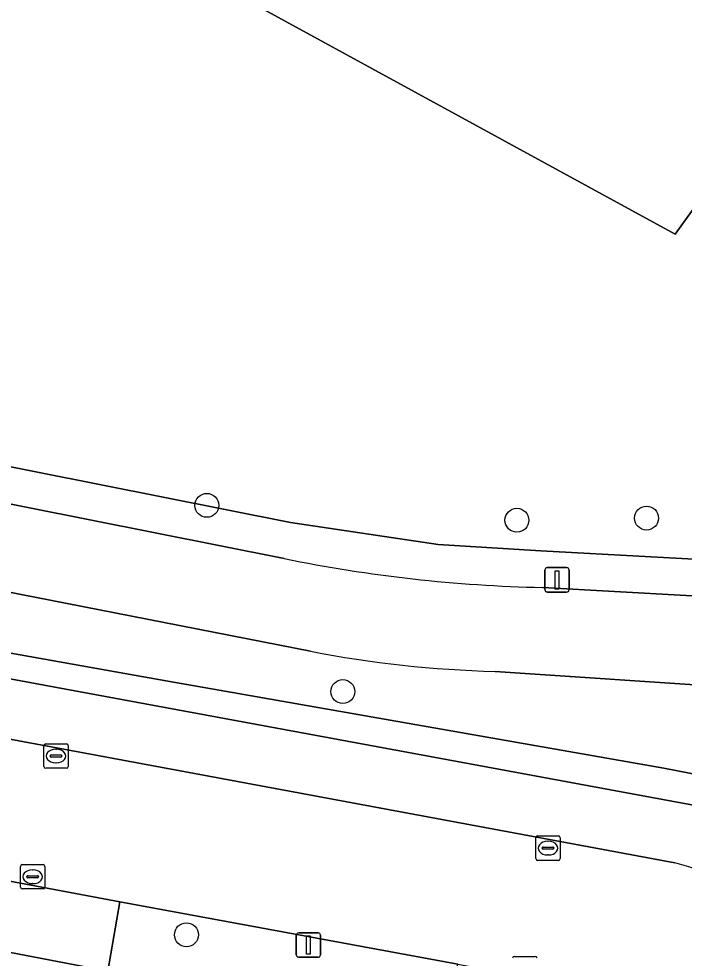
# Model space of a CAD drawing. Extents: x 157320 to 158835, y 386650 to 388491.
# Drawn here: x 158025.66 to 158052.89, y 387379.23 to 387417.68 of the extents above; entities that cross this region are included whole.
import ezdxf

# ---------------------------------------------------------------- set-up
doc = ezdxf.new("R2010")
doc.units = 0
for name, color, linetype in [('IMGEO_Berm_groen', 7, 'Continuous'), ('IMGEO_Boom', 7, 'Continuous'), ('IMGEO_Erf', 7, 'Continuous'), ('IMGEO_Fietspad_gesloten', 7, 'Continuous'), ('IMGEO_Greppel_droge_sloot', 7, 'Continuous'), ('IMGEO_Groenvoorziening', 7, 'Continuous'), ('IMGEO_Kolk', 7, 'Continuous'), ('IMGEO_Lichtmast', 7, 'Continuous'), ('IMGEO_Loofbos', 7, 'Continuous'), ('IMGEO_Rijbaan_lokaal_gesloten', 7, 'Continuous'), ('IMGEO_Voetpad_open', 7, 'Continuous')]:
    doc.layers.add(name, color=color, linetype=linetype)

msp = doc.modelspace()

# ---------------------------------------------------------------- linework, layer by layer
at = {"layer": 'IMGEO_Berm_groen'}
for points in [[(158037.604, 387391.792), (158001.719, 387398.827)], [(158003.769, 387395.582), (158005.043, 387395.329), (158031.758, 387390.566), (158052.064, 387387.005), (158057.936, 387385.86)], [(158026.697, 387390.403), (158005.877, 387394.267), (158003.506, 387394.667)], [(158001.619, 387392.579), (158002.008, 387392.519), (158004.587, 387392.04), (158052.516, 387383.133)], [(158054.968, 387390.308), (158045.153, 387390.965)], [(158057.749, 387384.712), (158055.262, 387385.12), (158026.697, 387390.403)]]:
    msp.add_lwpolyline(points, dxfattribs=at)
for centre, radius, start, end in [((158046.387, 387437.096), 46.147, 259.0284, 268.4679), ((158050.523, 387375.336), 8.048, 42.1638, 75.6587)]:
    msp.add_arc(centre, radius, start, end, dxfattribs=at)
at = {"layer": 'IMGEO_Boom'}
for centre in [(158033.355, 387397.764), (158046.048, 387397.155), (158051.354, 387397.244), (158038.921, 387390.14), (158032.52, 387380.186)]:
    msp.add_circle(centre, 0.489, dxfattribs=at)
at = {"layer": 'IMGEO_Erf'}
for points in [[(158025.913, 387423.407), (158052.521, 387408.871), (158053.197, 387409.793), (158063.079, 387423.267)], [(158045.063, 387348.68), (158046.229, 387354.685), (158049.893, 387374.869), (158045.089, 387375.758), (158043.091, 387376.123), (158029.296, 387378.699), (158021.543, 387380.184), (158020.922, 387380.303), (158014.465, 387381.537), (158012.591, 387381.888), (158002.696, 387383.739), (158001.348, 387383.85), (158000, 387383.731), (157999.202, 387383.55), (157998.41, 387383.281), (157997.651, 387382.931), (157996.933, 387382.503), (157996.263, 387382.003), (157992.358, 387378.849)]]:
    msp.add_lwpolyline(points, dxfattribs=at)
at = {"layer": 'IMGEO_Fietspad_gesloten'}
for points in [[(158036.519, 387395.585), (158007.502, 387401.358), (158005.292, 387401.798), (158001.904, 387402.472), (158000, 387402.86), (157965.28, 387409.942)], [(157955.096, 387408.346), (157967.512, 387405.713), (157996.886, 387399.849), (158000, 387399.191), (158001.719, 387398.827), (158037.604, 387391.792)], [(158055.913, 387393.916), (158047.102, 387394.402)], [(158045.153, 387390.965), (158054.968, 387390.308)]]:
    msp.add_lwpolyline(points, dxfattribs=at)
for centre, radius, start, end in [((158048.387, 387453.823), 59.435, 258.4821, 268.76146), ((158046.387, 387437.096), 46.147, 259.0284, 268.4679)]:
    msp.add_arc(centre, radius, start, end, dxfattribs=at)
at = {"layer": 'IMGEO_Greppel_droge_sloot'}
for points in [[(158057.936, 387385.86), (158052.064, 387387.005), (158031.758, 387390.566), (158005.043, 387395.329)], [(158003.506, 387394.667), (158005.877, 387394.267), (158026.697, 387390.403), (158055.262, 387385.12), (158057.749, 387384.712)]]:
    msp.add_lwpolyline(points, dxfattribs=at)
at = {"layer": 'IMGEO_Groenvoorziening'}
for points in [[(158069.551, 387389.634), (158073.445, 387387.479), (158074.171, 387388.791), (158070.34, 387390.911), (158069.909, 387391.154), (158066.654, 387392.749), (158064.286, 387393.615), (158063.218, 387394.006), (158059.669, 387394.897), (158056.056, 387395.411), (158047.023, 387395.909), (158042.828, 387396.157), (158036.784, 387397.062), (158008.308, 387402.727), (158007.502, 387401.358), (158036.519, 387395.585)], [(158047.102, 387394.402), (158055.913, 387393.916)]]:
    msp.add_lwpolyline(points, dxfattribs=at)
msp.add_lwpolyline([(158029.296, 387378.699), (158043.091, 387376.123), (158043.625, 387378.981), (158029.8, 387381.531)], close=True, dxfattribs=at)
msp.add_arc((158048.387, 387453.823), 59.435, 258.4821, 268.76146, dxfattribs=at)
at = {"layer": 'IMGEO_Kolk'}
for p, q in [((158026.683, 387387.076), (158026.683, 387387.928)), ((158026.758, 387388.002), (158027.61, 387388.002)), ((158027.684, 387387.928), (158027.684, 387387.076)), ((158026.942, 387387.496), (158026.942, 387387.508)), ((158026.985, 387387.545), (158027.383, 387387.545)), ((158027.171, 387387.782), (158027.196, 387387.782)), ((158027.426, 387387.508), (158027.426, 387387.496)), ((158027.38, 387387.459), (158026.982, 387387.459)), ((158027.194, 387387.222), (158027.169, 387387.222)), ((158027.61, 387387.002), (158026.758, 387387.002)), ((158046.819, 387383.306), (158046.819, 387384.158)), ((158046.894, 387384.232), (158047.746, 387384.232)), ((158047.82, 387384.158), (158047.82, 387383.306)), ((158047.078, 387383.726), (158047.078, 387383.738)), ((158047.516, 387383.689), (158047.118, 387383.689)), ((158047.121, 387383.775), (158047.519, 387383.775)), ((158047.307, 387384.012), (158047.332, 387384.012)), ((158047.562, 387383.738), (158047.562, 387383.726)), ((158047.33, 387383.452), (158047.305, 387383.452)), ((158025.727, 387382.134), (158025.727, 387382.986)), ((158025.802, 387383.06), (158026.654, 387383.06)), ((158026.728, 387382.986), (158026.728, 387382.134)), ((158047.746, 387383.232), (158046.894, 387383.232)), ((158025.986, 387382.554), (158025.986, 387382.566)), ((158026.424, 387382.517), (158026.026, 387382.517)), ((158026.029, 387382.603), (158026.427, 387382.603)), ((158026.215, 387382.84), (158026.24, 387382.84)), ((158026.47, 387382.566), (158026.47, 387382.554)), ((158026.238, 387382.28), (158026.213, 387382.28)), ((158026.654, 387382.06), (158025.802, 387382.06)), ((158045.943, 387379.3), (158046.795, 387379.3))]:
    msp.add_line(p, q, dxfattribs=at)
for points in [[(158026.683, 387387.076), (158026.683, 387387.928)], [(158026.758, 387388.002), (158027.61, 387388.002)], [(158027.684, 387387.928), (158027.684, 387387.076)], [(158027.61, 387387.002), (158026.758, 387387.002)], [(158046.819, 387383.306), (158046.819, 387384.158)], [(158046.894, 387384.232), (158047.746, 387384.232)], [(158047.82, 387384.158), (158047.82, 387383.306)], [(158025.727, 387382.134), (158025.727, 387382.986)], [(158025.802, 387383.06), (158026.654, 387383.06)], [(158026.728, 387382.986), (158026.728, 387382.134)], [(158047.746, 387383.232), (158046.894, 387383.232)], [(158026.654, 387382.06), (158025.802, 387382.06)], [(158045.943, 387379.3), (158046.795, 387379.3)]]:
    msp.add_lwpolyline(points, dxfattribs=at)
for centre, radius, start, end in [((158026.76, 387387.926), 0.0765, 91.552, 178.448), ((158026.76, 387387.926), 0.0765, 91.552, 178.448), ((158027.608, 387387.926), 0.0765, 1.552, 88.448), ((158027.608, 387387.926), 0.0765, 1.552, 88.448), ((158026.982, 387387.505), 0.0403, 85.8775, 175.7526), ((158027.387, 387387.507), 0.0386, 1.7309, 96.639), ((158026.979, 387387.495), 0.0366, 178.938, 274.7102), ((158027.383, 387387.502), 0.043, 264.8664, 352.4533), ((158026.76, 387387.078), 0.0765, 181.552, 268.448), ((158026.76, 387387.078), 0.0765, 181.552, 268.448), ((158027.608, 387387.078), 0.0765, 271.552, 358.448), ((158027.608, 387387.078), 0.0765, 271.552, 358.448), ((158046.896, 387384.156), 0.0765, 91.552, 178.448), ((158046.896, 387384.156), 0.0765, 91.552, 178.448), ((158047.744, 387384.156), 0.0765, 1.552, 88.448), ((158047.744, 387384.156), 0.0765, 1.552, 88.448), ((158047.118, 387383.735), 0.0403, 85.8775, 175.7526), ((158047.115, 387383.725), 0.0366, 178.938, 274.7102), ((158047.519, 387383.732), 0.043, 264.8664, 352.4533), ((158047.523, 387383.737), 0.0386, 1.7309, 96.639), ((158046.896, 387383.308), 0.0765, 181.552, 268.448), ((158046.896, 387383.308), 0.0765, 181.552, 268.448), ((158047.744, 387383.308), 0.0765, 271.552, 358.448), ((158047.744, 387383.308), 0.0765, 271.552, 358.448), ((158025.804, 387382.984), 0.0765, 91.552, 178.448), ((158025.804, 387382.984), 0.0765, 91.552, 178.448), ((158026.652, 387382.984), 0.0765, 1.552, 88.448), ((158026.652, 387382.984), 0.0765, 1.552, 88.448), ((158026.026, 387382.563), 0.0403, 85.8775, 175.7526), ((158026.023, 387382.553), 0.0366, 178.938, 274.7102), ((158026.427, 387382.56), 0.043, 264.8664, 352.4533), ((158026.431, 387382.565), 0.0386, 1.7309, 96.639), ((158025.804, 387382.136), 0.0765, 181.552, 268.448), ((158025.804, 387382.136), 0.0765, 181.552, 268.448), ((158026.652, 387382.136), 0.0765, 271.552, 358.448), ((158026.652, 387382.136), 0.0765, 271.552, 358.448), ((158045.945, 387379.224), 0.0765, 91.552, 178.448), ((158045.945, 387379.224), 0.0765, 91.552, 178.448), ((158046.793, 387379.224), 0.0765, 1.552, 88.448), ((158046.793, 387379.224), 0.0765, 1.552, 88.448)]:
    msp.add_arc(centre, radius, start, end, dxfattribs=at)
for centre, major_axis, ratio, start_param, end_param in [((158027.17, 387387.502), (-0.387, 0.002), 0.722429, 4.712389, 7.853982), ((158027.195, 387387.502), (-0.39, 0.002), 0.717154, 1.570796, 4.712389), ((158047.306, 387383.732), (-0.387, 0.002), 0.722429, 4.712389, 7.853982), ((158047.331, 387383.732), (-0.39, 0.002), 0.717154, 1.570796, 4.712389), ((158026.214, 387382.56), (-0.387, 0.002), 0.722429, 4.712389, 7.853982), ((158026.239, 387382.56), (-0.39, 0.002), 0.717154, 1.570796, 4.712389)]:
    msp.add_ellipse(centre, major_axis=major_axis, ratio=ratio, start_param=start_param, end_param=end_param, dxfattribs=at)
at = {"layer": 'IMGEO_Lichtmast'}
for p, q in [((158047.292, 387395.214), (158048.082, 387395.214)), ((158048.082, 387395.214), (158047.292, 387395.214)), ((158047.192, 387394.314), (158047.192, 387395.114)), ((158047.192, 387395.114), (158047.192, 387394.314)), ((158048.182, 387395.114), (158048.182, 387394.314)), ((158048.182, 387394.314), (158048.182, 387395.114)), ((158048.082, 387394.214), (158047.292, 387394.214)), ((158047.292, 387394.214), (158048.082, 387394.214)), ((158037.117, 387380.265), (158037.907, 387380.265)), ((158037.907, 387380.265), (158037.117, 387380.265)), ((158037.017, 387379.365), (158037.017, 387380.165)), ((158037.017, 387380.165), (158037.017, 387379.365)), ((158038.007, 387380.165), (158038.007, 387379.365)), ((158038.007, 387379.365), (158038.007, 387380.165)), ((158037.907, 387379.265), (158037.117, 387379.265)), ((158037.117, 387379.265), (158037.907, 387379.265))]:
    msp.add_line(p, q, dxfattribs=at)
for points in [[(158047.612, 387395.089), (158047.762, 387395.089), (158047.762, 387394.339), (158047.612, 387394.339), (158047.612, 387395.089)], [(158037.437, 387380.14), (158037.587, 387380.14), (158037.587, 387379.39), (158037.437, 387379.39), (158037.437, 387380.14)]]:
    msp.add_lwpolyline(points, dxfattribs=at)
for centre, start, end in [((158047.292, 387395.114), 90, 180), ((158047.292, 387395.114), 90, 180), ((158048.082, 387395.114), 0, 90), ((158048.082, 387395.114), 360, 90), ((158047.292, 387394.314), 180, 270), ((158047.292, 387394.314), 180, 270), ((158048.082, 387394.314), 270, 0), ((158048.082, 387394.314), 270, 0), ((158037.117, 387380.165), 90, 180), ((158037.117, 387380.165), 90, 180), ((158037.907, 387380.165), 0, 90), ((158037.907, 387380.165), 360, 90), ((158037.117, 387379.365), 180, 270), ((158037.117, 387379.365), 180, 270), ((158037.907, 387379.365), 270, 0), ((158037.907, 387379.365), 270, 0)]:
    msp.add_arc(centre, 0.1, start, end, dxfattribs=at)
at = {"layer": 'IMGEO_Loofbos'}
msp.add_lwpolyline([(158019.659, 387421.775), (158008.308, 387402.727), (158036.784, 387397.062), (158042.828, 387396.157), (158047.023, 387395.909), (158056.056, 387395.411), (158059.669, 387394.897), (158063.218, 387394.006), (158064.286, 387393.615), (158066.654, 387392.749), (158069.909, 387391.154), (158070.34, 387390.911), (158074.171, 387388.791), (158076.341, 387392.716), (158053.407, 387406.225), (158055.151, 387408.562), (158053.197, 387409.793), (158052.521, 387408.871), (158025.913, 387423.407)], dxfattribs=at)
at = {"layer": 'IMGEO_Rijbaan_lokaal_gesloten'}
for points in [[(158004.587, 387392.04), (158003.541, 387386.41), (158013.098, 387384.665), (158014.974, 387384.322), (158021.456, 387383.104), (158022.088, 387382.985), (158029.8, 387381.531), (158043.625, 387378.981), (158045.623, 387378.612), (158047.5, 387378.283)], [(158052.516, 387383.133), (158004.587, 387392.04)]]:
    msp.add_lwpolyline(points, dxfattribs=at)
msp.add_arc((158050.523, 387375.336), 8.048, 42.1638, 75.6587, dxfattribs=at)
at = {"layer": 'IMGEO_Voetpad_open'}
msp.add_lwpolyline([(158029.296, 387378.699), (158029.8, 387381.531), (158022.088, 387382.985), (158021.543, 387380.184)], close=True, dxfattribs=at)

doc.saveas('drawing.dxf')
